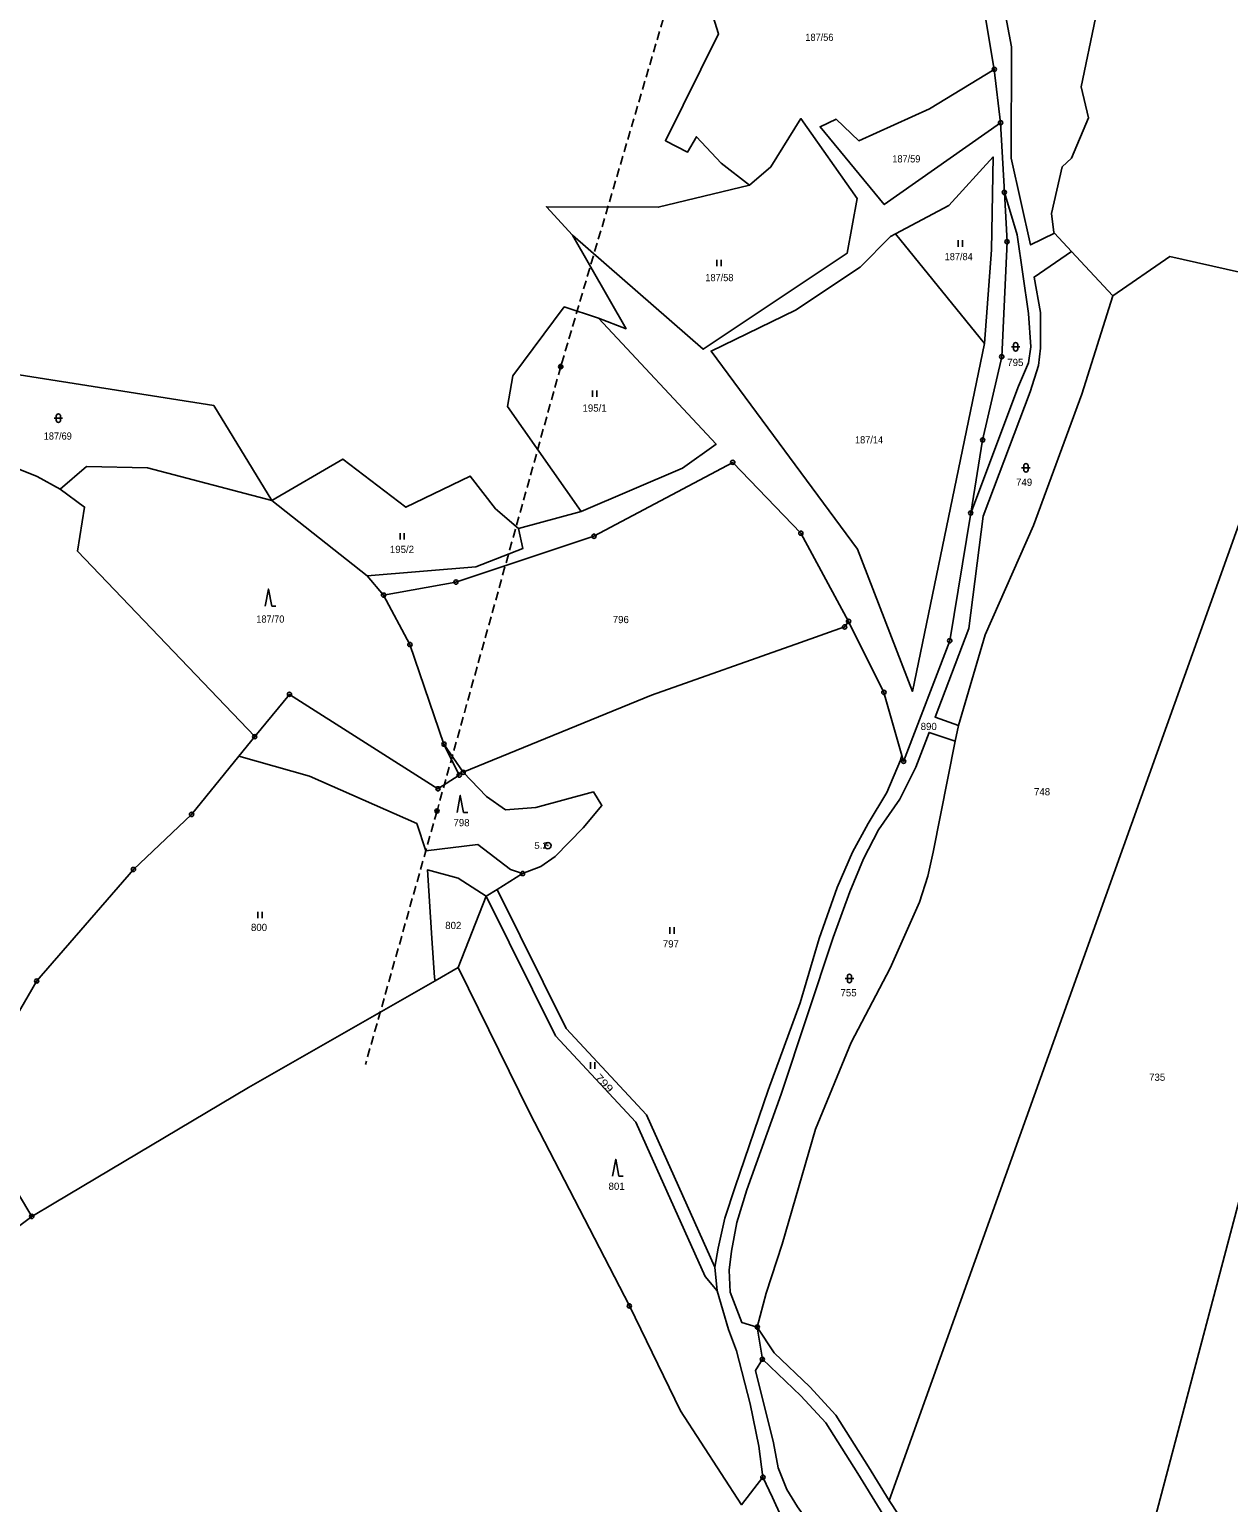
# Model space of a CAD drawing. Extents: x -754445 to -751443, y -1030748 to -1028224.
# Drawn here: x -752878.6 to -752596.3, y -1030004.6 to -1029657.7 of the extents above; entities that cross this region are included whole.
import ezdxf
from ezdxf.enums import TextEntityAlignment as Align

# ---------------------------------------------------------------- set-up
doc = ezdxf.new("R2010")
doc.units = 0
doc.header["$LTSCALE"] = 0.68
doc.linetypes.add('MEDIUM_DASHED', pattern=[4.5, 3, -1.5])
for name, color, linetype, lineweight in [('1', 7, 'Continuous', 25), ('3', 7, 'Continuous', 25), ('6', 7, 'Continuous', 25), ('8', 7, 'Continuous', 25)]:
    doc.layers.add(name, color=color, linetype=linetype, lineweight=lineweight)
doc.layers.add('2', color=7, linetype='Continuous')

msp = doc.modelspace()

# ---------------------------------------------------------------- linework, layer by layer
at = {"layer": '1'}
for p, q in [((-752649.99, -1029679.66), (-752651.46, -1029667.07)), ((-752649.1, -1029696.05), (-752649.99, -1029679.66)), ((-752653.76, -1029731.65), (-752674.72, -1029705.84)), ((-752633.31, -1029709.94), (-752623.57, -1029720.38)), ((-752799.11, -1029786.38), (-752821.57, -1029768.6)), ((-752748.71, -1029771.24), (-752763.45, -1029775.21)), ((-752659.91, -1029821.58), (-752660.66, -1029825.34)), ((-752829.34, -1029828.87), (-752825.58, -1029824.24)), ((-752781.02, -1029826.01), (-752776.5, -1029832.64)), ((-752771.08, -1029861.85), (-752777.69, -1029878.65)), ((-752768.51, -1029860.23), (-752771.08, -1029861.85)), ((-752783.07, -1029881.73), (-752777.69, -1029878.65)), ((-752706.07, -1029970.87), (-752707.25, -1029963.32))]:
    msp.add_line(p, q, dxfattribs=at)
for points in [[(-752651.46, -1029667.07), (-752658.8, -1029623.45), (-752663.97, -1029612.23), (-752679.85, -1029581.44), (-752716.58, -1029533.6), (-752724, -1029526.69)], [(-752677.04, -1029580.58), (-752654.94, -1029621.78), (-752647.38, -1029661.75), (-752647.5, -1029687.95), (-752642.94, -1029708.4), (-752637.31, -1029705.66)], [(-752599.9, -1029617.66), (-752598.67, -1029624.39), (-752622.77, -1029613.73), (-752621.35, -1029617.97), (-752623.67, -1029621.51), (-752628.99, -1029653.14), (-752627.61, -1029654.98), (-752631.03, -1029671.16), (-752629.32, -1029678.45), (-752633.31, -1029688), (-752635.47, -1029690.03), (-752638.03, -1029701), (-752637.43, -1029705.53), (-752637.31, -1029705.66), (-752633.31, -1029709.94)], [(-752719.8, -1029647.9), (-752716.43, -1029658.7), (-752728.87, -1029683.9), (-752723.66, -1029686.57), (-752721.56, -1029682.93), (-752715.73, -1029689.18), (-752709.13, -1029694.31)], [(-752649.99, -1029679.66), (-752677.38, -1029698.9), (-752692.46, -1029680.59), (-752688.7, -1029678.8), (-752683.32, -1029683.87), (-752666.72, -1029676.35), (-752651.46, -1029667.07)], [(-752709.13, -1029694.31), (-752704.07, -1029690.04), (-752697, -1029678.65), (-752683.72, -1029697.46), (-752686.13, -1029710.38), (-752720, -1029733), (-752750.75, -1029706.13)], [(-752674.72, -1029705.84), (-752662.16, -1029699.11), (-752651.73, -1029687.69), (-752652.14, -1029709.6), (-752653.76, -1029731.65)], [(-752709.13, -1029694.31), (-752730.58, -1029699.56), (-752756.92, -1029699.44), (-752750.75, -1029706.13)], [(-752657.02, -1029771.57), (-752654.21, -1029754.37), (-752649.71, -1029734.74), (-752648.47, -1029707.67), (-752649.1, -1029696.05)], [(-752657.02, -1029771.57), (-752645.74, -1029741.71), (-752643.44, -1029736.18), (-752642.9, -1029732.4), (-752643.44, -1029724.56), (-752646.1, -1029706.03), (-752649.1, -1029696.05)], [(-752674.72, -1029705.84), (-752675.86, -1029706.45), (-752683.01, -1029713.66), (-752698.26, -1029723.79), (-752718.14, -1029733.41), (-752683.7, -1029780.07), (-752670.72, -1029813.57), (-752653.76, -1029731.65)], [(-752750.75, -1029706.13), (-752738.15, -1029728.15), (-752744.64, -1029725.66)], [(-752633.31, -1029709.94), (-752642.1, -1029715.98), (-752640.6, -1029724.36), (-752640.62, -1029732.73), (-752641.03, -1029736.79), (-752643, -1029742.99), (-752654.07, -1029772.3), (-752657.49, -1029798.76), (-752665.42, -1029819.62), (-752659.91, -1029821.58)], [(-752623.57, -1029720.38), (-752610.17, -1029711.13), (-752574.18, -1029719.27)], [(-752574.18, -1029719.27), (-752625.19, -1029861.7), (-752676.19, -1030004.13)], [(-752744.64, -1029725.66), (-752752.69, -1029723.04), (-752764.81, -1029739.25), (-752766.06, -1029746.46), (-752748.71, -1029771.24)], [(-752623.57, -1029720.38), (-752630.89, -1029743.57), (-752642.2, -1029774.48), (-752653.59, -1029800.22), (-752659.91, -1029821.58)], [(-752744.64, -1029725.66), (-752716.95, -1029755.35), (-752724.89, -1029760.99), (-752748.71, -1029771.24)], [(-752821.57, -1029768.6), (-752835.21, -1029746.28), (-752886.59, -1029738.15), (-752894.74, -1029740.31), (-752898.73, -1029753), (-752897.97, -1029762.26)], [(-752541.89, -1029737.4), (-752583.5, -1029894.61), (-752625.1, -1030051.81)], [(-752871.4, -1029765.93), (-752876.8, -1029762.95), (-752885.22, -1029759.57), (-752894.46, -1029764.58)], [(-752871.4, -1029765.93), (-752865.17, -1029760.63), (-752850.78, -1029760.93), (-752821.57, -1029768.6)], [(-752763.45, -1029775.21), (-752768.88, -1029770.61), (-752774.84, -1029762.87), (-752789.99, -1029770.19), (-752804.86, -1029758.87), (-752821.57, -1029768.6)], [(-752795.23, -1029790.91), (-752778.19, -1029787.83), (-752745.71, -1029777.04), (-752713.03, -1029759.63), (-752697, -1029776.32), (-752685.77, -1029797.09)], [(-752825.58, -1029824.24), (-752867.3, -1029780.52), (-752865.63, -1029770.17), (-752871.4, -1029765.93)], [(-752673.2, -1029828.7), (-752672.81, -1029830.06), (-752661.95, -1029801.66), (-752657.02, -1029771.57)], [(-752763.45, -1029775.21), (-752762.43, -1029779.89), (-752773.55, -1029784.24), (-752799.11, -1029786.38), (-752795.23, -1029790.91)], [(-752781.02, -1029826.01), (-752789.03, -1029802.54), (-752795.23, -1029790.91)], [(-752776.5, -1029832.64), (-752732.13, -1029814.48), (-752697.07, -1029802.03), (-752686.7, -1029798.4), (-752685.77, -1029797.09)], [(-752685.77, -1029797.09), (-752677.45, -1029813.83), (-752673.2, -1029828.7)], [(-752825.58, -1029824.24), (-752817.39, -1029814.28), (-752782.43, -1029836.53), (-752777.42, -1029833.29), (-752781.02, -1029826.01)], [(-752660.66, -1029825.34), (-752666.8, -1029823.23), (-752669.91, -1029831.42), (-752673.72, -1029838.98), (-752678.75, -1029846.17), (-752682.25, -1029853), (-752685.49, -1029860.83), (-752689.38, -1029871.53), (-752701.6, -1029908.45), (-752709.72, -1029931.02), (-752712.06, -1029938.66), (-752713.36, -1029945.41), (-752713.88, -1029949.94), (-752713.67, -1029955.1), (-752710.92, -1029962.19), (-752707.25, -1029963.32)], [(-752660.66, -1029825.34), (-752665.84, -1029851.44), (-752667.09, -1029857.09), (-752669.05, -1029863.21), (-752676, -1029878.8), (-752685.13, -1029896.31), (-752693.56, -1029916.66), (-752701.4, -1029943.76), (-752705.18, -1029955.35), (-752707.25, -1029963.32)], [(-752878.06, -1029937.24), (-752893.85, -1029910.98), (-752876.9, -1029881.79), (-752854.13, -1029855.53), (-752840.44, -1029842.55), (-752829.34, -1029828.87)], [(-752829.34, -1029828.87), (-752812.7, -1029833.55), (-752787.41, -1029844.7), (-752785.3, -1029851.15), (-752773.06, -1029849.62), (-752765.35, -1029855.52), (-752762.53, -1029856.48)], [(-752717.22, -1029949.19), (-752716.44, -1029944.7), (-752714.87, -1029937.67), (-752712.44, -1029930.26), (-752704.66, -1029907.48), (-752697.16, -1029886.94), (-752692.68, -1029871.8), (-752688.44, -1029859.76), (-752684.86, -1029851.42), (-752681.17, -1029844.73), (-752676.8, -1029837.36), (-752673.57, -1029829.81), (-752673.2, -1029828.7)], [(-752776.5, -1029832.64), (-752770.97, -1029838.35), (-752766.51, -1029841.48), (-752759.42, -1029840.89), (-752745.85, -1029837.25), (-752743.84, -1029840.43), (-752748.25, -1029845.7), (-752754.86, -1029852.43), (-752758.23, -1029854.83), (-752762.53, -1029856.48), (-752768.51, -1029860.23)], [(-752783.07, -1029881.73), (-752783.23, -1029880.97), (-752783.87, -1029871.72), (-752784.92, -1029855.62), (-752777.65, -1029857.54), (-752771.08, -1029861.85)], [(-752771.08, -1029861.85), (-752754.76, -1029894.7), (-752735.84, -1029915.03), (-752719.52, -1029951.42), (-752716.74, -1029954.76), (-752717.22, -1029949.19)], [(-752768.51, -1029860.23), (-752752.27, -1029892.98), (-752733.31, -1029913.35), (-752717.22, -1029949.19)], [(-752777.69, -1029878.65), (-752760.9, -1029912.8), (-752737.38, -1029958.33), (-752725.32, -1029983.05), (-752711, -1030005.14), (-752705.94, -1029998.68)], [(-752878.06, -1029937.24), (-752872.77, -1029934.1), (-752827, -1029906.91), (-752783.07, -1029881.73)], [(-752941.21, -1029991.11), (-752918.04, -1029967.16), (-752878.06, -1029937.24)], [(-752705.94, -1029998.68), (-752706.93, -1029991.37), (-752708.9, -1029981.35), (-752712.14, -1029968.94), (-752714.03, -1029963.86), (-752716.74, -1029954.76)], [(-752707.25, -1029963.32), (-752703.26, -1029969.4), (-752694.87, -1029977.38), (-752688.76, -1029984.04), (-752681.05, -1029996.21), (-752676.19, -1030004.13)], [(-752706.07, -1029970.87), (-752707.71, -1029973.53), (-752703.43, -1029990.55), (-752702.35, -1029996.49), (-752700.34, -1030001.56), (-752697.79, -1030005.67), (-752684.78, -1030023.76), (-752670, -1030043.5), (-752657, -1030062.67), (-752648.73, -1030074.39), (-752642.45, -1030082.01), (-752638.39, -1030086.24), (-752632.35, -1030090.6), (-752606.65, -1030105.73), (-752594.7, -1030113.8), (-752586.38, -1030121.23), (-752575.93, -1030132.99), (-752565.47, -1030144.4), (-752557.22, -1030154.57), (-752553.91, -1030158), (-752551, -1030159.68)], [(-752625.92, -1030054.91), (-752637.1, -1030051.61), (-752648.35, -1030046.67), (-752657.25, -1030036.79), (-752672.47, -1030015.92), (-752683.6, -1029997.8), (-752691.15, -1029985.87), (-752697.01, -1029979.48), (-752706.07, -1029970.87)], [(-752640.37, -1030089.07), (-752645.68, -1030083.62), (-752651.71, -1030076.16), (-752660.34, -1030064.57), (-752673.14, -1030045.78), (-752687.89, -1030026.27), (-752701.65, -1030007.93), (-752703.69, -1030003.46), (-752705.94, -1029998.68)], [(-752676.19, -1030004.13), (-752669.55, -1030014.28), (-752654.51, -1030035.06), (-752646.49, -1030044.15), (-752636.32, -1030048.58), (-752625.1, -1030051.81)]]:
    msp.add_lwpolyline(points, dxfattribs=at)
at = {"layer": '3'}
for p, q in [((-752659.951, -1029708.83), (-752659.951, -1029707.33)), ((-752658.95, -1029708.83), (-752658.95, -1029707.33)), ((-752716.771, -1029713.45), (-752716.771, -1029711.95)), ((-752715.77, -1029713.45), (-752715.77, -1029711.95)), ((-752647.441, -1029732.411), (-752645.439, -1029732.411)), ((-752646.941, -1029731.911), (-752646.941, -1029732.912)), ((-752645.939, -1029732.912), (-752645.939, -1029731.911)), ((-752746.021, -1029744.18), (-752746.021, -1029742.68)), ((-752745.02, -1029744.18), (-752745.02, -1029742.68)), ((-752872.791, -1029749.231), (-752870.789, -1029749.231)), ((-752872.291, -1029748.731), (-752872.291, -1029749.732)), ((-752871.289, -1029749.732), (-752871.289, -1029748.731)), ((-752645.021, -1029760.911), (-752643.019, -1029760.911)), ((-752644.521, -1029760.411), (-752644.521, -1029761.412)), ((-752643.519, -1029761.412), (-752643.519, -1029760.411)), ((-752791.371, -1029777.78), (-752791.371, -1029776.28)), ((-752790.37, -1029777.78), (-752790.37, -1029776.28)), ((-752821.58, -1029793.5), (-752820.584, -1029793.5)), ((-752776.43, -1029842.07), (-752775.434, -1029842.07)), ((-752824.821, -1029867), (-752824.821, -1029865.5)), ((-752823.82, -1029867), (-752823.82, -1029865.5)), ((-752727.841, -1029870.65), (-752727.841, -1029869.15)), ((-752726.84, -1029870.65), (-752726.84, -1029869.15)), ((-752686.561, -1029881.191), (-752684.559, -1029881.191)), ((-752686.061, -1029880.691), (-752686.061, -1029881.692)), ((-752685.059, -1029881.692), (-752685.059, -1029880.691)), ((-752746.501, -1029902.45), (-752746.501, -1029900.95)), ((-752745.5, -1029902.45), (-752745.5, -1029900.95)), ((-752739.85, -1029927.77), (-752738.854, -1029927.77))]:
    msp.add_line(p, q, dxfattribs=at)
for points in [[(-752821.58, -1029793.5), (-752822.33, -1029789.5), (-752823.08, -1029793.5)], [(-752776.43, -1029842.07), (-752777.18, -1029838.07), (-752777.93, -1029842.07)], [(-752739.85, -1029927.77), (-752740.6, -1029923.77), (-752741.35, -1029927.77)]]:
    msp.add_lwpolyline(points, dxfattribs=at)
for centre, start, end in [((-752646.44, -1029731.9109), 0, 180), ((-752646.44, -1029732.9109), 180, 359.98789), ((-752871.79, -1029748.7309), 0, 180), ((-752871.79, -1029749.7309), 180, 359.98789), ((-752644.02, -1029760.4109), 0, 180), ((-752644.02, -1029761.4109), 180, 359.98789), ((-752685.56, -1029880.6909), 0, 180), ((-752685.56, -1029881.6909), 180, 359.98789)]:
    msp.add_arc(centre, 0.5, start, end, dxfattribs=at)
at = {"layer": '6', "linetype": 'MEDIUM_DASHED'}
msp.add_lwpolyline([(-752600.57, -1029299.48), (-752638.49, -1029325.08), (-752653.43, -1029378.4), (-752668.49, -1029432.81), (-752691.97, -1029517.07), (-752725.07, -1029640.53), (-752753.53, -1029737.08), (-752782.66, -1029841.76), (-752799.51, -1029901.49)], dxfattribs=at)
at = {"layer": '6'}
for centre, radius in [((-752753.5334, -1029737.0799), 0.5), ((-752753.5334, -1029737.0799), 0.4), ((-752753.5334, -1029737.0799), 0.3), ((-752753.5334, -1029737.0799), 0.2), ((-752753.5334, -1029737.0799), 0.1), ((-752782.6634, -1029841.7599), 0.5), ((-752782.6634, -1029841.7599), 0.4), ((-752782.6634, -1029841.7599), 0.3), ((-752782.6634, -1029841.7599), 0.2), ((-752782.6634, -1029841.7599), 0.1)]:
    msp.add_circle(centre, radius, dxfattribs=at)
at = {"layer": '8'}
for centre, radius in [((-752651.46, -1029667.0699), 0.5), ((-752651.46, -1029667.0699), 0.0303), ((-752649.99, -1029679.6599), 0.5), ((-752649.99, -1029679.6599), 0.0303), ((-752649.1, -1029696.0499), 0.5), ((-752649.1, -1029696.0499), 0.0303), ((-752648.47, -1029707.6699), 0.5), ((-752648.47, -1029707.6699), 0.0303), ((-752649.71, -1029734.7399), 0.5), ((-752649.71, -1029734.7399), 0.0303), ((-752654.21, -1029754.3699), 0.5), ((-752654.21, -1029754.3699), 0.0303), ((-752713.03, -1029759.6299), 0.5), ((-752713.03, -1029759.6299), 0.0303), ((-752657.02, -1029771.5699), 0.5), ((-752657.02, -1029771.5699), 0.0303), ((-752745.71, -1029777.0399), 0.5), ((-752745.71, -1029777.0399), 0.0303), ((-752697, -1029776.3199), 0.5), ((-752697, -1029776.3199), 0.0303), ((-752778.19, -1029787.8299), 0.5), ((-752778.19, -1029787.8299), 0.0303), ((-752795.23, -1029790.9099), 0.5), ((-752795.23, -1029790.9099), 0.0303), ((-752686.7, -1029798.3999), 0.5), ((-752686.7, -1029798.3999), 0.0303), ((-752685.77, -1029797.0899), 0.5), ((-752685.77, -1029797.0899), 0.0303), ((-752789.03, -1029802.5399), 0.5), ((-752789.03, -1029802.5399), 0.0303), ((-752661.95, -1029801.6599), 0.5), ((-752661.95, -1029801.6599), 0.0303), ((-752677.45, -1029813.8299), 0.5), ((-752817.39, -1029814.2799), 0.5), ((-752817.39, -1029814.2799), 0.0303), ((-752677.45, -1029813.8299), 0.0303), ((-752825.58, -1029824.2399), 0.5), ((-752825.58, -1029824.2399), 0.0303), ((-752781.02, -1029826.0099), 0.5), ((-752781.02, -1029826.0099), 0.0303), ((-752672.81, -1029830.0599), 0.5), ((-752672.81, -1029830.0599), 0.0303), ((-752777.42, -1029833.2899), 0.5), ((-752777.42, -1029833.2899), 0.0303), ((-752776.5, -1029832.6399), 0.5), ((-752776.5, -1029832.6399), 0.0303), ((-752782.43, -1029836.5299), 0.5), ((-752782.43, -1029836.5299), 0.0303), ((-752840.44, -1029842.5499), 0.5), ((-752840.44, -1029842.5499), 0.0303), ((-752756.56, -1029849.9098), 0.75), ((-752756.56, -1029849.9098), 0.03), ((-752854.13, -1029855.5299), 0.5), ((-752854.13, -1029855.5299), 0.0303), ((-752762.53, -1029856.4799), 0.5), ((-752762.53, -1029856.4799), 0.0303), ((-752876.9, -1029881.7899), 0.5), ((-752876.9, -1029881.7899), 0.0303), ((-752878.06, -1029937.2399), 0.5), ((-752878.06, -1029937.2399), 0.0303), ((-752737.38, -1029958.3299), 0.5), ((-752737.38, -1029958.3299), 0.0303), ((-752707.25, -1029963.3199), 0.5), ((-752707.25, -1029963.3199), 0.0303), ((-752706.07, -1029970.8699), 0.5), ((-752706.07, -1029970.8699), 0.0303), ((-752705.94, -1029998.6799), 0.5), ((-752705.94, -1029998.6799), 0.0303)]:
    msp.add_circle(centre, radius, dxfattribs=at)

# ---------------------------------------------------------------- texts
at = {"layer": '2', "width": 0.95}
for s, p in [('187/56', (-752692.639, -1029660.37)), ('187/59', (-752672.169, -1029688.99)), ('187/84', (-752659.839, -1029712.01)), ('187/58', (-752716.179, -1029716.96)), ('187/69', (-752871.939, -1029754.28)), ('187/14', (-752680.949, -1029755.17)), ('187/70', (-752821.899, -1029797.39))]:
    msp.add_text(s, height=1.7, dxfattribs=at).set_placement(p, align=Align.CENTER)
at = {"layer": '2'}
for s, p in [('795', (-752646.509, -1029736.946)), ('195/1', (-752745.56, -1029747.69)), ('749', (-752644.439, -1029765.156)), ('195/2', (-752790.91, -1029780.98)), ('796', (-752739.389, -1029797.506)), ('890', (-752666.899, -1029822.686)), ('748', (-752640.219, -1029838.066)), ('798', (-752776.889, -1029845.346)), ('800', (-752824.559, -1029870.016)), ('802', (-752778.829, -1029869.556)), ('797', (-752727.599, -1029873.886)), ('755', (-752685.769, -1029885.396)), ('735', (-752613.119, -1029905.296)), ('801', (-752740.379, -1029930.986))]:
    msp.add_text(s, height=1.7, dxfattribs=at).set_placement(p, align=Align.CENTER)
at = {"layer": '2', "width": 1.3}
msp.add_text('799', height=1.7, rotation=313, dxfattribs=at).set_placement((-752743.8952, -1029906.4113), align=Align.CENTER)
at = {"layer": '8', "width": 1.15}
msp.add_text('5.2', height=1.5, dxfattribs=at).set_placement((-752756.559, -1029850.66), align=Align.RIGHT)

doc.saveas('drawing.dxf')
